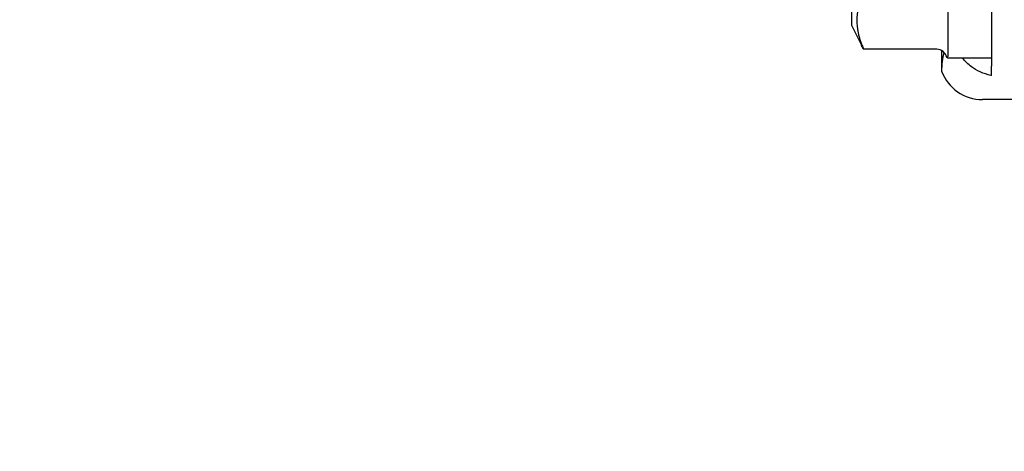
# Model space of a CAD drawing. Header units: inches. Extents: x 24 to 1128, y -69 to 748.
# Tile 323 of 656: x 464.18 to 466.99, y 653.69 to 654.92. Entities that reach past the tile are written whole.
import ezdxf

# ---------------------------------------------------------------- set-up
doc = ezdxf.new("R2010")
doc.units = ezdxf.units.IN
doc.header["$LTSCALE"] = 32
doc.header["$MEASUREMENT"] = 0
doc.layers.add('Dimension (ANSI)', color=7, linetype='Continuous', lineweight=25)
doc.layers.add('Visible (ANSI)', color=7, linetype='Continuous', lineweight=30)
doc.styles.add('Note Text (ANSI)', font='tahoma.ttf')
doc.dimstyles.new('SB Fraction-16 (ANSI)', dxfattribs={"dimscale": 32, "dimtxt": 0.125, "dimasz": 0.098425, "dimexe": 0.125, "dimexo": 0.0625, "dimgap": 0.031496, "dimtad": 0, "dimtih": 1, "dimtoh": 1, "dimdec": 4, "dimrnd": 1e-08, "dimzin": 0, "dimdsep": 46, "dimlunit": 5, "dimtxsty": 'Note Text (ANSI)', "dimcen": 0.09, "dimdle": 0.393701, "dimclrd": 256, "dimclre": 256, "dimclrt": 256, "dimadec": 0, "dimazin": 3, "dimtfac": 0.96, "dimtofl": 0, "dimtmove": 0, "dimatfit": 3, "dimfxl": 1, "dimfrac": 2, "dimtolj": 1, "dimtzin": 12, "dimlwd": -1, "dimlwe": -1, "dimarcsym": 0})

# ---------------------------------------------------------------- blocks, each defined once
blk = doc.blocks.new('*D18')
at = {"layer": 'Defpoints', "color": 0, "transparency": 16777216}
for p in [(480.2806, 692.6685), (328.4743, 544.6685), (480.2806, 544.6685)]:
    blk.add_point(p, dxfattribs=at)
at = {"layer": 'Dimension (ANSI)', "transparency": 16777216}
for p, q in [((478.2806, 692.6685), (324.4743, 692.6685)), ((328.4743, 689.5189), (328.4743, 626.7677)), ((328.4743, 547.8181), (328.4743, 620.5693)), ((478.2806, 544.6685), (324.4743, 544.6685))]:
    blk.add_line(p, q, dxfattribs=at)
for points in [[(327.9494, 689.5189), (328.9993, 689.5189), (328.4743, 692.6685)], [(327.9494, 547.8181), (328.9993, 547.8181), (328.4743, 544.6685)]]:
    blk.add_solid(points, dxfattribs=at)
at = {"layer": 'Dimension (ANSI)', "transparency": 16777216, "insert": (324.3723, 625.7599), "char_height": 4, "attachment_point": 1, "style": 'Note Text (ANSI)'}
blk.add_mtext('\\A1;148', dxfattribs=at)

msp = doc.modelspace()

# ---------------------------------------------------------------- linework, layer by layer
at = {"layer": 'Visible (ANSI)'}
for p, q in [((466.55627, 655.33904), (466.55627, 654.90154)), ((466.95627, 655.00024), (466.95627, 654.85421)), ((466.83127, 654.96803), (466.83127, 654.81177)), ((466.55627, 654.90154), (466.58482, 654.84445)), ((466.80002, 654.83271), (466.59123, 654.83271)), ((466.81391, 654.82897), (466.81391, 654.77051)), ((466.95627, 654.83877), (466.95627, 654.7847)), ((466.83127, 654.80782), (466.83127, 654.80779)), ((466.95627, 654.80779), (466.83127, 654.80779)), ((466.95627, 654.75751), (466.95627, 654.7847)), ((467.43127, 654.68904), (466.9308, 654.68904))]:
    msp.add_line(p, q, dxfattribs=at)
for centre, major_axis, ratio, start_param, end_param in [((466.80002, 654.79677), (0, -0.03595), 0.8693335, 1.9174431, 3.1415927), ((466.93175, 654.81452), (-0.08906, -0.08906), 0.9924325, 5.8523356, 7.0647854)]:
    msp.add_ellipse(centre, major_axis=major_axis, ratio=ratio, start_param=start_param, end_param=end_param, dxfattribs=at)
for points, weights in [([(466.59123, 654.99829), (466.55515, 654.9155), (466.59123, 654.83271)], [1.04422863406, 1.20577136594, 1.04422863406]), ([(466.59123, 654.83271), (466.58769, 654.83871), (466.58482, 654.84445)], [1.04422863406, 1.05817173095, 1.06970791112])]:
    msp.add_rational_spline(points, weights, degree=2, dxfattribs=at)
for points in [[(466.95627, 654.85421), (466.95604, 654.8489), (466.95604, 654.84374), (466.95627, 654.83877)], [(466.82035, 654.82407), (466.81628, 654.80687), (466.81391, 654.78849), (466.81391, 654.77051)], [(466.82941, 654.80898), (466.83079, 654.80965), (466.83127, 654.81062), (466.83127, 654.81177)], [(466.83127, 654.80782), (466.83127, 654.80793), (466.83079, 654.80832), (466.82941, 654.80898)]]:
    msp.add_open_spline(points, degree=3, dxfattribs=at)
msp.add_open_spline([(466.95627, 654.75751), (466.95573, 654.75762), (466.9552, 654.75774), (466.93332, 654.76271), (466.91363, 654.77192), (466.89, 654.78938), (466.88121, 654.79784), (466.87387, 654.8078)], degree=3, knots=[1.27338526, 1.27338526, 1.27338526, 1.27338526, 1.27873688, 1.27873688, 1.4959744, 1.4959744, 1.6337228, 1.6337228, 1.6337228, 1.6337228], dxfattribs=at)

# ---------------------------------------------------------------- dimensions: what is measured, and where the dimension line sits
at = {"layer": 'Dimension (ANSI)'}
dim = msp.add_linear_dim(base=(328.47435, 544.66853), p1=(480.28063, 692.66853), p2=(480.28063, 544.66853), angle=90, dimstyle='SB Fraction-16 (ANSI)', override={"dimgap": 0.031496, "dimdec": 4, "dimtol": 0, "dimlim": 0, "dimtp": 0, "dimtm": 0, "dimtdec": 2, "dimatfit": 1}, dxfattribs=at)
dim.commit()
dim.dimension.update_dxf_attribs({"geometry": '*D18', "text_midpoint": (328.47435, 623.66853), "dimtype": 160})

doc.saveas('drawing.dxf')
